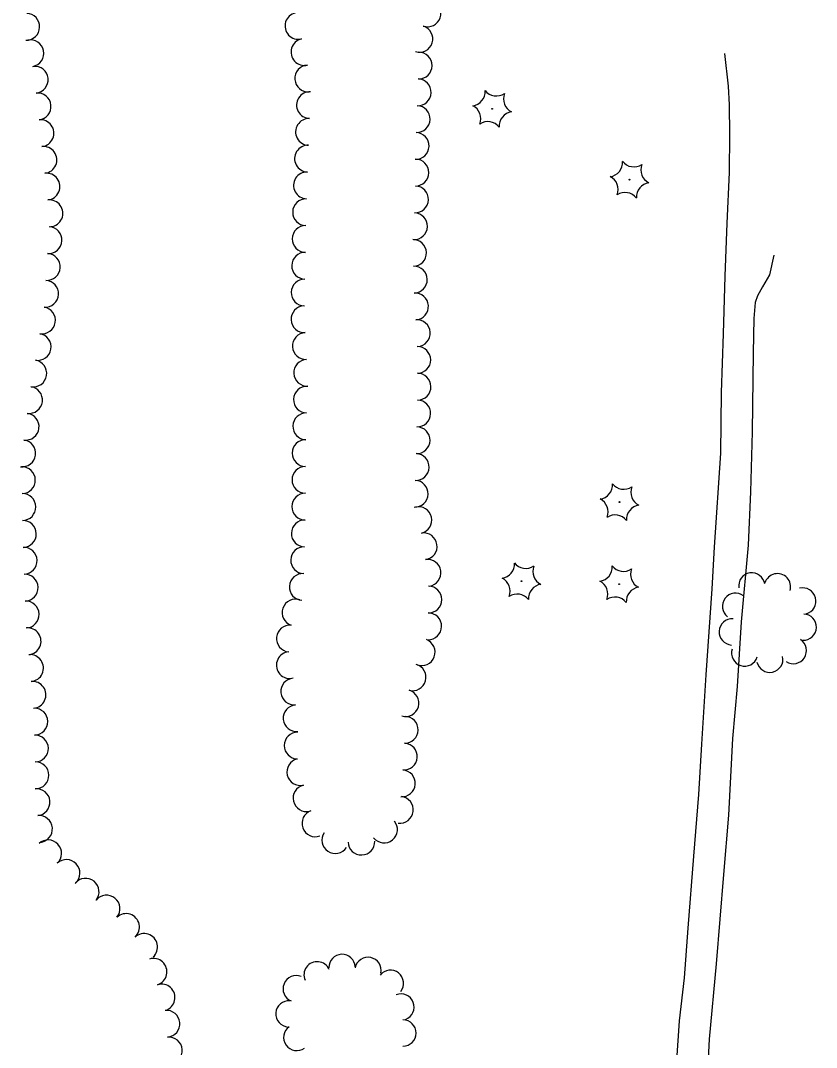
# Model space of a CAD drawing. Extents: x 588843 to 2552415, y 180129 to 269402.
# Drawn here: x 605924.7 to 606141.5, y 183869.5 to 184149.5 of the extents above; entities that cross this region are included whole.
import ezdxf

# ---------------------------------------------------------------- set-up
doc = ezdxf.new("R2010")
doc.units = 0
for name, color, linetype in [('E_DWY', 7, 'Continuous'), ('E_LAND_TreeLine_P', 7, 'Continuous'), ('E_LAND_Vegetation', 7, 'Continuous')]:
    doc.layers.add(name, color=color, linetype=linetype)

# ---------------------------------------------------------------- blocks, each defined once
blk = doc.blocks.new('CTRE_3')
at = {"layer": 'E_LAND_Vegetation'}
blk.add_circle((0, 0), 0.733, dxfattribs=at)
for centre, start, end in [((-39.3, 29.4), 280.2067, 5.9716), ((5.9, 49), 220.2113, 305.9762), ((45.4, 19.3), 160.2113, 245.9762), ((-45.4, -19.3), 340.2113, 65.9762), ((39.5, -29.6), 100.2511, 185.9272), ((-5.9, -49), 40.2113, 125.9762)]:
    blk.add_arc(centre, 25.8, start, end, dxfattribs=at)

msp = doc.modelspace()

# ---------------------------------------------------------------- linework, layer by layer
at = {"layer": 'E_DWY'}
for points in [[(606084.88, 183831.29), (606100.43, 183831.76), (606102.03, 183844.32), (606104.18, 183876.76), (606105.56, 183888.48), (606106.54, 183902.09), (606108.12, 183921.65), (606109.5, 183938.52), (606110.3, 183952.22), (606111.48, 183971.15), (606113.11, 183994.54), (606113.72, 184005.92), (606115.44, 184031.55), (606115.68, 184048.09), (606116.19, 184064.05), (606116.6, 184079.82), (606117.14, 184094.29), (606117.85, 184108.09), (606117.87, 184118.46), (606117.8, 184126.5), (606117.52, 184131.56), (606116.55, 184140.47)], [(606129.9, 184085.49), (606128.67, 184080.21), (606126.77, 184076.92), (606125.46, 184074.44), (606124.83, 184072.6), (606124.48, 184068.22), (606124.22, 184058.88), (606123.97, 184037.4), (606123.54, 184020.97), (606122.9, 184006.51), (606120.99, 183985.56), (606119.95, 183967.93), (606118.67, 183953.78), (606117.51, 183932.89), (606116.15, 183916.68), (606114.21, 183892.36), (606112.31, 183871.78), (606111.65, 183859.19)]]:
    msp.add_lwpolyline(points, dxfattribs=at)
at = {"layer": 'E_LAND_TreeLine_P'}
for centre, radius, start, end in [((606035.57, 184151.45), 3.65, 250.944, 70.944), ((605926.22, 184147.79), 3.66, 267.8426, 87.8426), ((606000.37, 184148.03), 3.65, 103.045, 283.045), ((606033.34, 184144.5), 3.65, 252.3185, 72.3185), ((605927.35, 184140.58), 3.66, 281.0831, 101.0831), ((606002.01, 184140.91), 3.65, 103.045, 283.045), ((606033.13, 184137.22), 3.65, 269.4338, 89.4338), ((605928.55, 184133.36), 3.66, 276.0782, 96.0782), ((606003.06, 184133.71), 3.65, 94.0684, 274.0684), ((606032.86, 184129.92), 3.65, 267.8426, 87.8426), ((605929.32, 184126.07), 3.66, 276.0782, 96.0782), ((606003.53, 184126.43), 3.65, 87.8426, 267.8426), ((606032.59, 184122.63), 3.65, 267.8426, 87.8426), ((605930.11, 184118.78), 3.66, 276.3982, 96.3982), ((606003.25, 184119.13), 3.65, 87.8426, 267.8426), ((606032.31, 184115.33), 3.65, 267.8426, 87.8426), ((605930.92, 184111.5), 3.66, 276.3982, 96.3982), ((606002.98, 184111.84), 3.65, 87.8426, 267.8426), ((606032.26, 184108.03), 3.65, 269.7205, 89.7205), ((605931.74, 184104.22), 3.66, 276.3982, 96.3982), ((606002.7, 184104.54), 3.65, 87.8426, 267.8426), ((606032.15, 184100.73), 3.65, 267.8426, 87.8426), ((605932.55, 184096.94), 3.66, 276.3982, 96.3982), ((606002.46, 184097.24), 3.65, 88.9733, 268.9733), ((606031.88, 184093.44), 3.65, 267.8426, 87.8426), ((605932.28, 184089.63), 3.66, 266.3612, 86.3612), ((606002.33, 184089.94), 3.65, 88.9733, 268.9733), ((606031.61, 184086.14), 3.65, 271.6567, 91.6567), ((605931.81, 184082.32), 3.66, 266.3612, 86.3612), ((606002.2, 184082.65), 3.65, 88.9733, 268.9733), ((606031.82, 184078.84), 3.65, 271.6567, 91.6567), ((605931.35, 184075.01), 3.66, 266.3612, 86.3612), ((606002.07, 184075.35), 3.65, 88.9733, 268.9733), ((606032.15, 184071.55), 3.65, 273.8516, 93.8516), ((605930.51, 184067.74), 3.66, 260.7176, 80.7176), ((606002.03, 184068.05), 3.65, 92.979, 272.979), ((606032.64, 184064.27), 3.65, 273.8516, 93.8516), ((605929.33, 184060.51), 3.66, 260.7176, 80.7176), ((606002.41, 184060.76), 3.65, 92.979, 272.979), ((606032.76, 184056.97), 3.65, 270.5369, 90.5369), ((605928.14, 184053.28), 3.66, 260.7176, 80.7176), ((606002.78, 184053.47), 3.65, 92.979, 272.979), ((606032.83, 184049.67), 3.65, 270.5369, 90.5369), ((605926.98, 184046.04), 3.66, 262.779, 82.779), ((606002.7, 184046.17), 3.65, 88.4213, 268.4213), ((606032.75, 184042.37), 3.65, 268.724, 88.724), ((605926.06, 184038.77), 3.66, 262.779, 82.779), ((606002.5, 184038.87), 3.65, 88.4213, 268.4213), ((606032.59, 184035.07), 3.65, 268.724, 88.724), ((605925.14, 184031.5), 3.66, 262.779, 82.779), ((606002.33, 184031.57), 3.65, 89.6514, 269.6514), ((606032.32, 184027.77), 3.65, 267.8426, 87.8426), ((605925.04, 184024.19), 3.66, 271.0521, 91.0521), ((606002.28, 184024.27), 3.65, 89.6514, 269.6514), ((606032.05, 184020.48), 3.65, 267.8426, 87.8426), ((605925.17, 184016.87), 3.66, 271.0521, 91.0521), ((606002.24, 184016.97), 3.65, 89.6514, 269.6514), ((606033.08, 184013.3), 3.65, 282.9967, 102.9967), ((605925.31, 184009.54), 3.66, 271.0521, 91.0521), ((606002.11, 184009.67), 3.65, 88.6168, 268.6168), ((606034.51, 184006.15), 3.65, 278.2315, 98.2315), ((605925.54, 184002.22), 3.66, 272.1185, 92.1185), ((606001.94, 184002.37), 3.65, 88.6168, 268.6168), ((606035.55, 183998.93), 3.65, 278.2315, 98.2315), ((605925.81, 183994.89), 3.66, 272.1185, 92.1185), ((606001.55, 183995.08), 3.65, 86.1069, 266.1069), ((606123.89, 183995.36), 3.58, 8.6269, 188.6269), ((606130.88, 183995.13), 3.58, 342.9112, 162.9112), ((606035.79, 183991.65), 3.65, 269.5029, 89.5029), ((606137.8, 183991.24), 3.58, 284.5419, 104.5419), ((605926.08, 183987.57), 3.66, 272.1185, 92.1185), ((605999.6, 183988.1), 3.65, 70.9151, 250.9151), ((606119.46, 183989.82), 3.58, 52.8506, 232.8506), ((606035.73, 183984.34), 3.65, 269.5029, 89.5029), ((606118.58, 183982.83), 3.58, 86.4105, 266.4105), ((606137.92, 183984.13), 3.58, 267.8426, 87.8426), ((605926.6, 183980.27), 3.66, 275.1484, 95.1484), ((605998.05, 183981.02), 3.65, 84.6628, 264.6628), ((606033.97, 183977.31), 3.65, 249.4077, 69.4077), ((606135.22, 183977.74), 3.58, 236.8789, 56.8789), ((605998.03, 183973.74), 3.65, 94.5525, 274.5525), ((606121.95, 183977.07), 3.58, 162.4205, 342.4205), ((605927.26, 183972.97), 3.66, 275.1484, 95.1484), ((606128.8, 183975.37), 3.58, 192.3129, 12.3129), ((606031.49, 183970.45), 3.65, 254.4501, 74.4501), ((605927.91, 183965.67), 3.66, 275.1484, 95.1484), ((605999.24, 183966.58), 3.65, 95.0795, 275.0795), ((606029.53, 183963.42), 3.65, 254.4501, 74.4501), ((605928.44, 183958.37), 3.66, 271.1445, 91.1445), ((605999.89, 183959.31), 3.65, 95.0795, 275.0795), ((606029.34, 183956.12), 3.65, 268.6851, 88.6851), ((606000.16, 183951.83), 3.65, 89.3114, 269.3114), ((605928.59, 183951.04), 3.66, 271.1445, 91.1445), ((606029.11, 183948.83), 3.65, 265.64, 85.64), ((605928.73, 183943.72), 3.66, 271.1445, 91.1445), ((606000.89, 183944.62), 3.65, 103.3667, 283.3667), ((606028.55, 183941.55), 3.65, 265.64, 85.64), ((606002.58, 183937.51), 3.65, 103.3667, 283.3667), ((605929.02, 183936.4), 3.66, 275.2287, 95.2287), ((606028, 183934.31), 3.65, 263.2072, 83.2072), ((605929.69, 183929.1), 3.66, 275.2287, 95.2287), ((606005.01, 183930.63), 3.65, 109.644, 289.644), ((606023.7, 183928.96), 3.65, 219.0285, 39.0285), ((606010.43, 183926.07), 3.65, 146.3383, 326.3383), ((605932.19, 183922.46), 3.66, 312.8426, 132.8426), ((606017.54, 183925.66), 3.65, 181.8335, 1.8335), ((605937.18, 183917.09), 3.66, 312.8426, 132.8426), ((605942.4, 183911.98), 3.66, 321.1529, 141.1529), ((605948.1, 183907.38), 3.66, 321.1529, 141.1529), ((605953.41, 183902.36), 3.66, 312.1353, 132.1353), ((605958.33, 183896.93), 3.66, 312.1353, 132.1353), ((605960.89, 183890.15), 3.66, 287.4009, 107.4009), ((606012.26, 183891.35), 3.59, 2.2413, 182.2413), ((606019.34, 183890.53), 3.59, 348.115, 168.115), ((606005.47, 183889.34), 3.59, 23.6636, 203.6636), ((606025.43, 183887.04), 3.59, 321.3734, 141.3734), ((605999.77, 183885.53), 3.59, 67.7063, 247.7063), ((605963.08, 183883.16), 3.66, 287.4009, 107.4009), ((605997.81, 183878.7), 3.59, 85.8677, 265.8677), ((606028.3, 183880.56), 3.59, 290.6763, 110.6763), ((605964.42, 183876), 3.66, 274.9676, 94.9676), ((606028.85, 183873.48), 3.59, 269.8176, 89.8176), ((605999.93, 183872.28), 3.59, 125.5894, 305.5894), ((605965.06, 183868.7), 3.66, 274.9676, 94.9676)]:
    msp.add_arc(centre, radius, start, end, dxfattribs=at)

# ---------------------------------------------------------------- block references
at = {"layer": 'E_LAND_Vegetation', "xscale": 0.1524003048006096, "yscale": 0.15240030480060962, "rotation": -2.1573839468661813}
for p in [(606053.14, 184125.43), (606090.57, 184106.11), (606087.84, 184018.22), (606061.13, 183996.64), (606087.77, 183995.83)]:
    msp.add_blockref('CTRE_3', p, dxfattribs=at)

doc.saveas('drawing.dxf')
